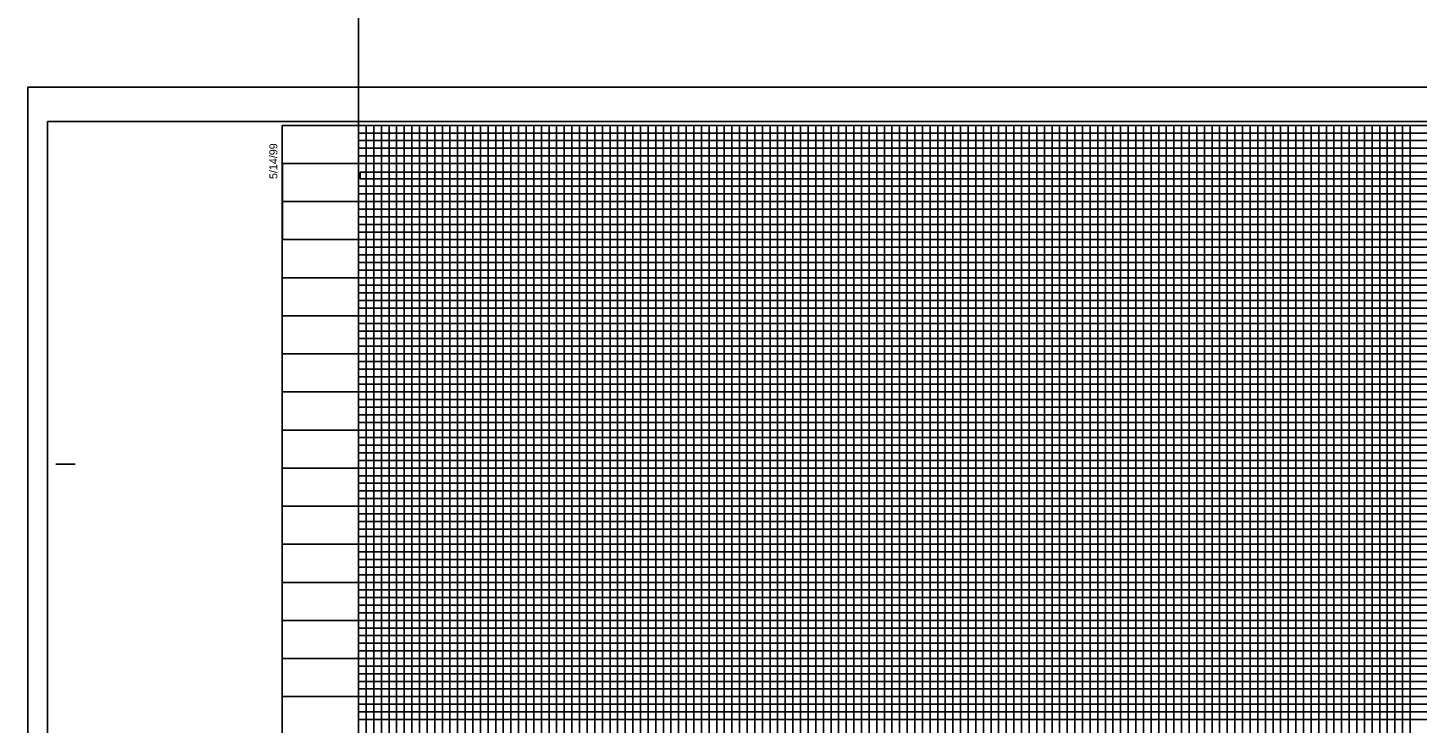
# Model space of a CAD drawing. Extents: x 2345490 to 2436403, y 465165 to 573888.
# Drawn here: x 2410678 to 2411590, y 553912 to 554368 of the extents above; entities that cross this region are included whole.
import ezdxf

# ---------------------------------------------------------------- set-up
doc = ezdxf.new("R2010")
doc.units = 0
for name, color, linetype in [('Old_Level_18', 7, 'Continuous'), ('Old_Level_41', 7, 'Continuous'), ('Old_Level_42', 7, 'Continuous'), ('Old_Level_43', 7, 'Continuous'), ('Old_Level_50', 7, 'Continuous'), ('Old_Level_51', 7, 'Continuous'), ('Old_Level_63', 7, 'Continuous')]:
    doc.layers.add(name, color=color, linetype=linetype)

msp = doc.modelspace()

# ---------------------------------------------------------------- linework, layer by layer
at = {"layer": 'Old_Level_18'}
msp.add_lwpolyline([(2412345.325, 554304.1845), (2410845.325, 554304.1845), (2410845.325, 553254.1845), (2412345.325, 553254.1845)], close=True, dxfattribs=at)
at = {"layer": 'Old_Level_41'}
msp.add_line((2410696.825, 554081.6845), (2410709.325, 554081.6845), dxfattribs=at)
for points in [[(2410845.325, 554304.1845), (2410895.325, 554304.1845), (2410895.325, 553279.1845)], [(2410920.325, 553279.1845), (2410920.325, 554304.1845), (2410970.325, 554304.1845), (2410970.325, 553279.1845)], [(2410945.325, 553279.1845), (2410945.325, 554304.1845), (2410995.325, 554304.1845), (2410995.325, 553279.1845)], [(2411020.325, 553279.1845), (2411020.325, 554304.1845), (2411070.325, 554304.1845), (2411070.325, 553279.1845)], [(2411045.325, 553279.1845), (2411045.325, 554304.1845), (2411095.325, 554304.1845), (2411095.325, 553279.1845)], [(2411120.325, 553279.1845), (2411120.325, 554304.1845), (2411170.325, 554304.1845), (2411170.325, 553279.1845)], [(2411145.325, 553279.1845), (2411145.325, 554304.1845), (2411195.325, 554304.1845), (2411195.325, 553279.1845)], [(2411220.325, 553279.1845), (2411220.325, 554304.1845), (2411270.325, 554304.1845), (2411270.325, 553279.1845)], [(2411245.325, 553279.1845), (2411245.325, 554304.1845), (2411295.325, 554304.1845), (2411295.325, 553279.1845)], [(2411320.325, 553279.1845), (2411320.325, 554304.1845), (2411370.325, 554304.1845), (2411370.325, 553279.1845)], [(2411345.325, 553279.1845), (2411345.325, 554304.1845), (2411395.325, 554304.1845), (2411395.325, 553279.1845)], [(2411420.325, 553279.1845), (2411420.325, 554304.1845), (2411470.325, 554304.1845), (2411470.325, 553279.1845)], [(2411445.325, 553279.1845), (2411445.325, 554304.1845), (2411495.325, 554304.1845), (2411495.325, 553279.1845)], [(2411520.325, 553279.1845), (2411520.325, 554304.1845), (2411570.325, 554304.1845), (2411570.325, 553279.1845)], [(2411545.325, 553279.1845), (2411545.325, 554304.1845), (2411595.325, 554304.1845)], [(2410845.325, 554254.1845), (2412145.275, 554254.1845)], [(2412145.275, 554204.1845), (2410845.325, 554204.1845), (2410845.325, 554154.1345), (2412345.325, 554154.1345)], [(2412345.325, 554129.1845), (2410845.325, 554129.1845), (2410845.325, 554179.1845), (2412145.275, 554179.1845)], [(2412345.325, 554104.1845), (2410845.325, 554104.1845), (2410845.325, 554054.1845), (2412345.325, 554054.1845)], [(2412345.325, 554029.1845), (2410845.325, 554029.1845), (2410845.325, 554079.1845), (2412345.325, 554079.1845)], [(2412345.325, 554004.1845), (2410845.325, 554004.1845), (2410845.325, 553954.1845), (2412345.325, 553954.1845)]]:
    msp.add_lwpolyline(points, dxfattribs=at)
at = {"layer": 'Old_Level_42'}
for points in [[(2412145.275, 554229.1845), (2410845.425, 554229.1845), (2410845.425, 554279.1345), (2412145.275, 554279.1345)], [(2412345.325, 553929.1845), (2410845.325, 553929.1845), (2410845.325, 553979.1845), (2412345.325, 553979.1845)]]:
    msp.add_lwpolyline(points, dxfattribs=at)
at = {"layer": 'Old_Level_43'}
for p, q in [((2412295.325, 554124.1845), (2410895.325, 554124.1845)), ((2410895.325, 554124.1845), (2410895.325, 554119.1845)), ((2410895.325, 554119.1845), (2412295.325, 554119.1845)), ((2412295.325, 554099.1845), (2410895.325, 554099.1845))]:
    msp.add_line(p, q, dxfattribs=at)
for points in [[(2410900.325, 554304.1845), (2410905.325, 554304.1845), (2410910.325, 554304.1845), (2410915.325, 554304.1845), (2410925.325, 554304.1845), (2410892.275, 554304.1845), (2410897.275, 554304.1845), (2410855.325, 554304.1845), (2410860.325, 554304.1845), (2410865.325, 554304.1845), (2410875.325, 554304.1845), (2410880.325, 554304.1845), (2410885.325, 554304.1845), (2410890.325, 554304.1845), (2410900.325, 554304.1845), (2410900.325, 553279.1845)], [(2412145.275, 554299.1845), (2410895.325, 554299.1845), (2410895.325, 554294.1845), (2412145.275, 554294.1845)], [(2410905.325, 553279.1845), (2410905.325, 554304.1845), (2410910.325, 554304.1845), (2410910.325, 553279.1845)], [(2410915.325, 553279.1845), (2410915.325, 554304.1845), (2410925.325, 554304.1845), (2410925.325, 553279.1845)], [(2410930.325, 553279.1845), (2410930.325, 554304.1845), (2410935.325, 554304.1845), (2410935.325, 553279.1845)], [(2410940.325, 553279.1845), (2410940.325, 554304.1845), (2410950.325, 554304.1845), (2410950.325, 553279.1845)], [(2410955.325, 553279.1845), (2410955.325, 554304.1845), (2410960.325, 554304.1845), (2410960.325, 553279.1845)], [(2410965.325, 553279.1845), (2410965.325, 554304.1845), (2410975.325, 554304.1845), (2410975.325, 553279.1845)], [(2410980.325, 553279.1845), (2410980.325, 554304.1845), (2410985.325, 554304.1845), (2410985.325, 553279.1845)], [(2410990.325, 553279.1845), (2410990.325, 554304.1845), (2411000.325, 554304.1845), (2411000.325, 553279.1845)], [(2411005.325, 553279.1845), (2411005.325, 554304.1845), (2411010.325, 554304.1845), (2411010.325, 553279.1845)], [(2411015.325, 553279.1845), (2411015.325, 554304.1845), (2411025.325, 554304.1845), (2411025.325, 553279.1845)], [(2411030.325, 553279.1845), (2411030.325, 554304.1845), (2411035.325, 554304.1845), (2411035.325, 553279.1845)], [(2411040.325, 553279.1845), (2411040.325, 554304.1845), (2411050.325, 554304.1845), (2411050.325, 553279.1845)], [(2411055.325, 553279.1845), (2411055.325, 554304.1845), (2411060.325, 554304.1845), (2411060.325, 553279.1845)], [(2411065.325, 553279.1845), (2411065.325, 554304.1845), (2411075.325, 554304.1845), (2411075.325, 553279.1845)], [(2411080.325, 553279.1845), (2411080.325, 554304.1845), (2411085.325, 554304.1845), (2411085.325, 553279.1845)], [(2411090.325, 553279.1845), (2411090.325, 554304.1845), (2411100.325, 554304.1845), (2411100.325, 553279.1845)], [(2411105.325, 553279.1845), (2411105.325, 554304.1845), (2411105.325, 554304.1845), (2411110.325, 554304.1845), (2411110.325, 553279.1845)], [(2411115.325, 553279.1845), (2411115.325, 554304.1845), (2411125.325, 554304.1845), (2411125.325, 553279.1845)], [(2411130.325, 553279.1845), (2411130.325, 554304.1845), (2411135.325, 554304.1845), (2411135.325, 553279.1845)], [(2411140.325, 553279.1845), (2411140.325, 554304.1845), (2411150.325, 554304.1845), (2411150.325, 553279.1845)], [(2411155.325, 553279.1845), (2411155.325, 554304.1845), (2411160.325, 554304.1845), (2411160.325, 553279.1845)], [(2411165.325, 553279.1845), (2411165.325, 554304.1845), (2411175.325, 554304.1845), (2411175.325, 553279.1845)], [(2411180.325, 553279.1845), (2411180.325, 554304.1845), (2411185.325, 554304.1845), (2411185.325, 553279.1845)], [(2411190.325, 553279.1845), (2411190.325, 554304.1845), (2411200.325, 554304.1845), (2411200.325, 553279.1845)], [(2411205.325, 553279.1845), (2411205.325, 554304.1845), (2411210.325, 554304.1845), (2411210.325, 553279.1845)], [(2411215.325, 553279.1845), (2411215.325, 554304.1845), (2411225.325, 554304.1845), (2411225.325, 553279.1845)], [(2411230.325, 554304.1845), (2411230.325, 553279.1845), (2411235.325, 553279.1845), (2411235.325, 554304.1845)], [(2411230.325, 554303.5845), (2411230.325, 553279.1845), (2411235.325, 553279.1845), (2411235.325, 554303.5845)], [(2411240.325, 553279.1845), (2411240.325, 554304.1845), (2411250.325, 554304.1845), (2411250.325, 553279.1845)], [(2411255.325, 553279.1845), (2411255.325, 554304.1845), (2411260.325, 554304.1845), (2411260.325, 553279.1845)], [(2411265.325, 553279.1845), (2411265.325, 554304.1845), (2411275.325, 554304.1845), (2411275.325, 553279.1845)], [(2411280.325, 553279.1845), (2411280.325, 554304.1845), (2411285.325, 554304.1845), (2411285.325, 553279.1845)], [(2411290.325, 553279.1845), (2411290.325, 554304.1845), (2411300.325, 554304.1845), (2411300.325, 553279.1845)], [(2411305.325, 553279.1845), (2411305.325, 554304.1845), (2411310.325, 554304.1845), (2411310.325, 553279.1845)], [(2411315.325, 553279.1845), (2411315.325, 554304.1845), (2411325.325, 554304.1845), (2411325.325, 553279.1845)], [(2411330.325, 553279.1845), (2411330.325, 554304.1845), (2411335.325, 554304.1845), (2411335.325, 553279.1845)], [(2411340.325, 553279.1845), (2411340.325, 554304.1845), (2411350.325, 554304.1845), (2411350.325, 553279.1845)], [(2411355.325, 553279.1845), (2411355.325, 554304.1845), (2411360.325, 554304.1845), (2411360.325, 553279.1845)], [(2411365.325, 553279.1845), (2411365.325, 554304.1845), (2411375.325, 554304.1845), (2411375.325, 553279.1845)], [(2411380.325, 554304.1845), (2411380.325, 553279.1845), (2411385.325, 553279.1845), (2411385.325, 554304.1845), (2411390.325, 554304.1845), (2411390.325, 553279.1845), (2411400.325, 553279.1845), (2411400.325, 554304.1845), (2411405.325, 554304.1845), (2411405.325, 553279.1845), (2411410.325, 553279.1845), (2411410.325, 554304.1845), (2411415.325, 554304.1845), (2411415.325, 553279.1845)], [(2411425.325, 553279.1845), (2411425.325, 554304.1845), (2411430.325, 554304.1845), (2411430.325, 553279.1845)], [(2411435.325, 553279.1845), (2411435.325, 554304.1845), (2411440.325, 554304.1845), (2411440.325, 553279.1845)], [(2411450.325, 553279.1845), (2411450.325, 554304.1845), (2411455.325, 554304.1845), (2411455.325, 553279.1845)], [(2411460.325, 553279.1845), (2411460.325, 554304.1845), (2411465.325, 554304.1845), (2411465.325, 553279.1845)], [(2411475.325, 553279.1845), (2411475.325, 554304.1845), (2411480.325, 554304.1845), (2411480.325, 553279.1845)], [(2411485.325, 553279.1845), (2411485.325, 554304.1845), (2411490.325, 554304.1845), (2411490.325, 553279.1845)], [(2411500.325, 553279.1845), (2411500.325, 554304.1845), (2411505.325, 554304.1845), (2411505.325, 553279.1845)], [(2411510.325, 553279.1845), (2411510.325, 554304.1845), (2411515.325, 554304.1845), (2411515.325, 553279.1845)], [(2411525.325, 553279.1845), (2411525.325, 554304.1845), (2411530.325, 554304.1845), (2411530.325, 553279.1845)], [(2411535.325, 553279.1845), (2411535.325, 554304.1845), (2411540.325, 554304.1845), (2411540.325, 553279.1845)], [(2411550.325, 553279.1845), (2411550.325, 554304.1845), (2411555.325, 554304.1845), (2411555.325, 553279.1845)], [(2411560.325, 553279.1845), (2411560.325, 554304.1845), (2411565.325, 554304.1845), (2411565.325, 553279.1845)], [(2411575.325, 553279.1845), (2411575.325, 554304.1845), (2411580.325, 554304.1845), (2411580.325, 553279.1845)], [(2411585.325, 553279.1845), (2411585.325, 554304.1845), (2411590.325, 554304.1845)], [(2412145.275, 554289.1845), (2410895.325, 554289.1845), (2410895.325, 554284.1845), (2412145.275, 554284.1845)], [(2412145.275, 554273.4345), (2410896.325, 554273.4345), (2410896.325, 554269.1845), (2412145.275, 554269.1845)], [(2412145.275, 554264.1845), (2410895.325, 554264.1845), (2410895.325, 554259.1845), (2412145.275, 554259.1845)], [(2412145.275, 554249.1845), (2410895.325, 554249.1845), (2410895.325, 554244.1845), (2412145.275, 554244.1845)], [(2412145.275, 554239.1845), (2410895.325, 554239.1845), (2410895.325, 554234.1845), (2412145.275, 554234.1845)], [(2412145.275, 554224.1845), (2410895.325, 554224.1845), (2410895.325, 554219.1845), (2412145.275, 554219.1845)], [(2412145.275, 554214.1845), (2410895.325, 554214.1845), (2410895.325, 554209.1845), (2412145.275, 554209.1845)], [(2412145.275, 554199.1845), (2410895.325, 554199.1845), (2410895.325, 554194.1845), (2412145.275, 554194.1845)], [(2412145.275, 554189.1845), (2410895.325, 554189.1845), (2410895.325, 554184.1845), (2412145.275, 554184.1845)], [(2412145.275, 554174.1845), (2410895.325, 554174.1845), (2410895.325, 554169.1845), (2412145.275, 554169.1845)], [(2412295.325, 554164.1845), (2410895.325, 554164.1845), (2410895.325, 554164.1845), (2410895.325, 554144.1845), (2412295.325, 554144.1845)], [(2410895.325, 554159.1845), (2412295.325, 554159.1845)], [(2412295.325, 554149.1845), (2410895.325, 554149.1845)], [(2412295.325, 554139.1845), (2410895.325, 554139.1845), (2410895.325, 554134.1845), (2412295.325, 554134.1845)], [(2412295.325, 554114.1845), (2410895.325, 554114.1845), (2410895.325, 554109.1845), (2412295.325, 554109.1845)], [(2412295.325, 554094.1845), (2410895.325, 554094.1845), (2410895.325, 554089.1845), (2412295.325, 554089.1845)], [(2412295.325, 554084.1845), (2410895.325, 554084.1845)], [(2410895.325, 554074.1845), (2412295.325, 554074.1845)], [(2412295.325, 554069.1845), (2410895.325, 554069.1845), (2410895.325, 554064.1845), (2412295.325, 554064.1845)], [(2412295.325, 554059.1845), (2410895.325, 554059.1845), (2410895.325, 554049.1845), (2412295.325, 554049.1845)], [(2412295.325, 554044.1845), (2410895.325, 554044.1845), (2410895.325, 554039.1845), (2412295.325, 554039.1845)], [(2412295.325, 554034.1845), (2410895.325, 554034.1845), (2410895.325, 554024.1845), (2412295.325, 554024.1845)], [(2412295.325, 554019.1845), (2410895.325, 554019.1845), (2410895.325, 554014.1845), (2412295.325, 554014.1845)], [(2412295.325, 554009.1845), (2410895.325, 554009.1845), (2410895.325, 553999.1845), (2412295.325, 553999.1845)], [(2412295.325, 553994.1845), (2410895.325, 553994.1845), (2410895.325, 553989.1845), (2412295.325, 553989.1845)], [(2412295.325, 553984.1845), (2410895.325, 553984.1845), (2410895.325, 553974.1845), (2412295.325, 553974.1845)], [(2412295.325, 553969.1845), (2410895.325, 553969.1845), (2410895.325, 553964.1845), (2412295.325, 553964.1845)], [(2412295.325, 553959.1845), (2410895.325, 553959.1845), (2410895.325, 553949.1845), (2412295.325, 553949.1845)], [(2412295.325, 553944.1845), (2410895.325, 553944.1845), (2410895.325, 553939.1845), (2412295.325, 553939.1845)], [(2412295.325, 553934.1845), (2410895.325, 553934.1845), (2410895.325, 553924.1845), (2412295.325, 553924.1845)], [(2412295.325, 553919.1845), (2410895.325, 553919.1845), (2410895.325, 553914.1845), (2412295.325, 553914.1845)]]:
    msp.add_lwpolyline(points, dxfattribs=at)
at = {"layer": 'Old_Level_50'}
msp.add_lwpolyline([(2412357.825, 554306.7345), (2410691.325, 554306.7345), (2410691.325, 553251.6345), (2412357.825, 553251.6345)], close=True, dxfattribs=at)
at = {"layer": 'Old_Level_51'}
msp.add_lwpolyline([(2412362.325, 554329.1845), (2410678.325, 554329.1845), (2410678.325, 553229.1845), (2412362.325, 553229.1845)], close=True, dxfattribs=at)
at = {"layer": 'Old_Level_63'}
msp.add_line((2410895.325, 553279.1845), (2410895.325, 555779.1845), dxfattribs=at)

# ---------------------------------------------------------------- texts
at = {"layer": 'Old_Level_41'}
msp.add_text('5/14/99', height=5.25, rotation=90, dxfattribs=at).set_placement((2410842.075, 554268.9845))

doc.saveas('drawing.dxf')
